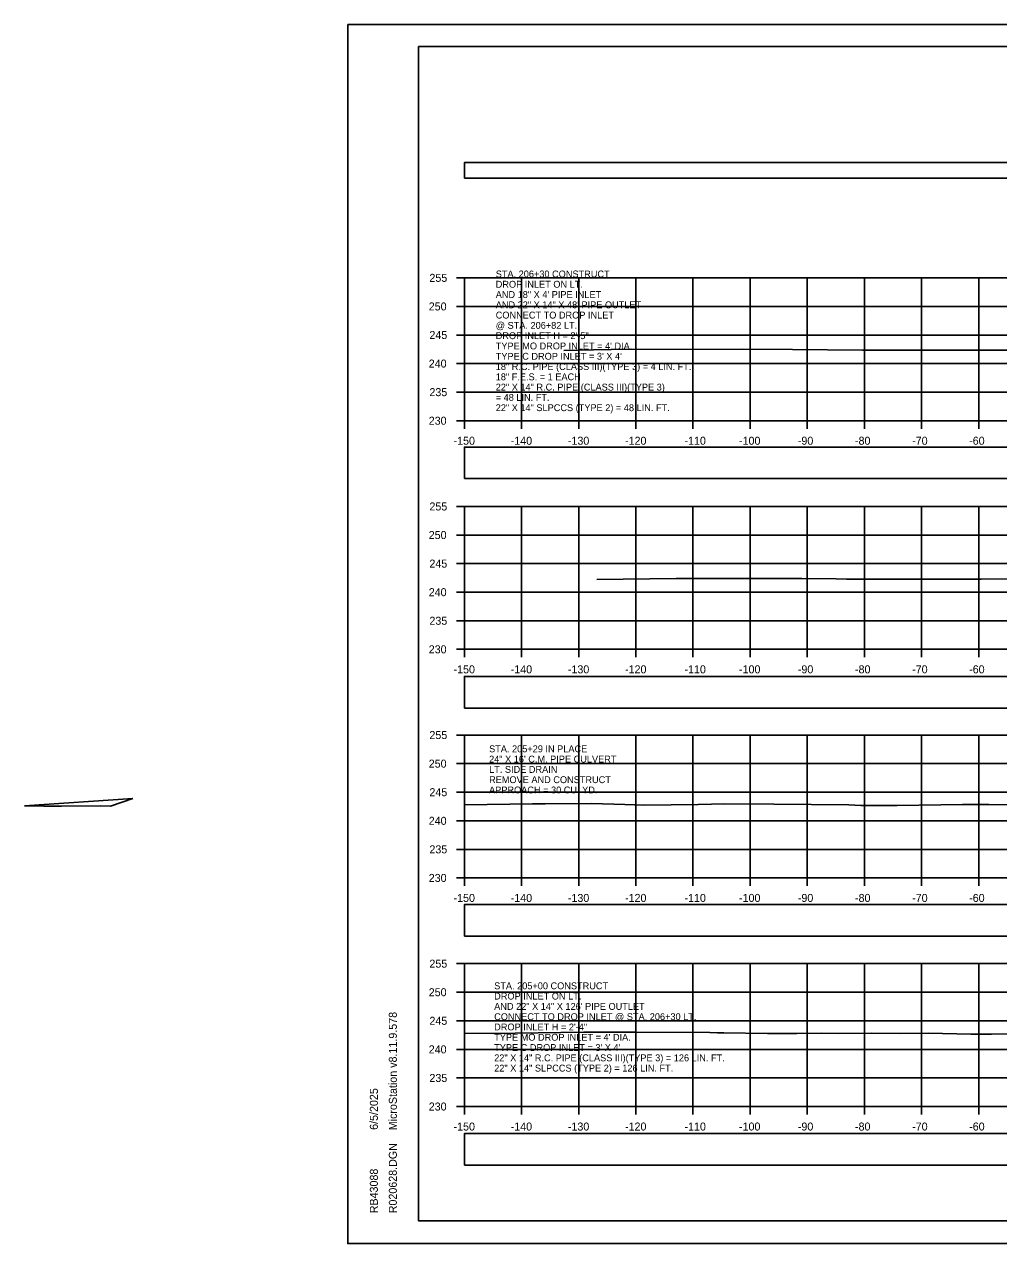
# Model space of a CAD drawing. Extents: x 1369627 to 1374022, y 380035 to 398173.
# Drawn here: x 1371871.6 to 1372042, y 381318.8 to 381532.1 of the extents above; entities that cross this region are included whole.
import ezdxf

# ---------------------------------------------------------------- set-up
doc = ezdxf.new("R2010")
doc.units = 0
for name, color, linetype in [('Default', 7, 'Continuous'), ('R_Axis', 7, 'Continuous'), ('R_Axis Annot', 7, 'Continuous'), ('R_Border', 7, 'Continuous'), ('R_Drive', 7, 'Continuous'), ('R_Exist Surface', 7, 'Continuous'), ('R_Grid', 7, 'Continuous'), ('R_No Plot', 7, 'Continuous'), ('R_Water', 7, 'Continuous'), ('R_Water Annot', 7, 'Continuous')]:
    doc.layers.add(name, color=color, linetype=linetype)

msp = doc.modelspace()

# ---------------------------------------------------------------- linework, layer by layer
at = {"layer": 'Default'}
for points in [[(1371948.53, 381505.25), (1372248.53, 381505.25), (1372248.53, 381507.95), (1371948.53, 381507.95)], [(1371948.53, 381452.66), (1372248.53, 381452.66), (1372248.53, 381458.18), (1371948.53, 381458.18)], [(1371948.53, 381412.52), (1372248.53, 381412.52), (1372248.53, 381418.04), (1371948.53, 381418.04)], [(1371948.53, 381372.61), (1372248.53, 381372.61), (1372248.53, 381378.13), (1371948.53, 381378.13)], [(1371948.53, 381332.54), (1372248.53, 381332.54), (1372248.53, 381338.06), (1371948.53, 381338.06)]]:
    msp.add_lwpolyline(points, close=True, dxfattribs=at)
at = {"layer": 'R_Axis'}
for p, q in [((1371947.13, 381487.79), (1371948.53, 381487.79)), ((1371948.53, 381462.79), (1371948.53, 381487.79)), ((1371947.13, 381482.79), (1371948.53, 381482.79)), ((1371947.13, 381477.79), (1371948.53, 381477.79)), ((1371947.13, 381472.79), (1371948.53, 381472.79)), ((1371947.13, 381467.79), (1371948.53, 381467.79)), ((1371947.13, 381462.79), (1371948.53, 381462.79)), ((1371948.53, 381462.79), (1372248.53, 381462.79)), ((1371948.53, 381461.39), (1371948.53, 381462.79)), ((1371958.53, 381461.39), (1371958.53, 381462.79)), ((1371968.53, 381461.39), (1371968.53, 381462.79)), ((1371978.53, 381461.39), (1371978.53, 381462.79)), ((1371988.53, 381461.39), (1371988.53, 381462.79)), ((1371998.53, 381461.39), (1371998.53, 381462.79)), ((1372008.53, 381461.39), (1372008.53, 381462.79)), ((1372018.53, 381461.39), (1372018.53, 381462.79)), ((1372028.53, 381461.39), (1372028.53, 381462.79)), ((1372038.53, 381461.39), (1372038.53, 381462.79)), ((1371947.13, 381447.79), (1371948.53, 381447.79)), ((1371948.53, 381422.79), (1371948.53, 381447.79)), ((1371947.13, 381442.79), (1371948.53, 381442.79)), ((1371947.13, 381437.79), (1371948.53, 381437.79)), ((1371947.13, 381432.79), (1371948.53, 381432.79)), ((1371947.13, 381427.79), (1371948.53, 381427.79)), ((1371947.13, 381422.79), (1371948.53, 381422.79)), ((1371948.53, 381422.79), (1372248.53, 381422.79)), ((1371948.53, 381421.39), (1371948.53, 381422.79)), ((1371958.53, 381421.39), (1371958.53, 381422.79)), ((1371968.53, 381421.39), (1371968.53, 381422.79)), ((1371978.53, 381421.39), (1371978.53, 381422.79)), ((1371988.53, 381421.39), (1371988.53, 381422.79)), ((1371998.53, 381421.39), (1371998.53, 381422.79)), ((1372008.53, 381421.39), (1372008.53, 381422.79)), ((1372018.53, 381421.39), (1372018.53, 381422.79)), ((1372028.53, 381421.39), (1372028.53, 381422.79)), ((1372038.53, 381421.39), (1372038.53, 381422.79)), ((1371947.13, 381407.79), (1371948.53, 381407.79)), ((1371948.53, 381382.79), (1371948.53, 381407.79)), ((1371947.13, 381402.79), (1371948.53, 381402.79)), ((1371947.13, 381397.79), (1371948.53, 381397.79)), ((1371947.13, 381392.79), (1371948.53, 381392.79)), ((1371947.13, 381387.79), (1371948.53, 381387.79)), ((1371947.13, 381382.79), (1371948.53, 381382.79)), ((1371948.53, 381382.79), (1372248.53, 381382.79)), ((1371948.53, 381381.39), (1371948.53, 381382.79)), ((1371958.53, 381381.39), (1371958.53, 381382.79)), ((1371968.53, 381381.39), (1371968.53, 381382.79)), ((1371978.53, 381381.39), (1371978.53, 381382.79)), ((1371988.53, 381381.39), (1371988.53, 381382.79)), ((1371998.53, 381381.39), (1371998.53, 381382.79)), ((1372008.53, 381381.39), (1372008.53, 381382.79)), ((1372018.53, 381381.39), (1372018.53, 381382.79)), ((1372028.53, 381381.39), (1372028.53, 381382.79)), ((1372038.53, 381381.39), (1372038.53, 381382.79)), ((1371947.13, 381367.79), (1371948.53, 381367.79)), ((1371948.53, 381342.79), (1371948.53, 381367.79)), ((1371947.13, 381362.79), (1371948.53, 381362.79)), ((1371947.13, 381357.79), (1371948.53, 381357.79)), ((1371947.13, 381352.79), (1371948.53, 381352.79)), ((1371947.13, 381347.79), (1371948.53, 381347.79)), ((1371947.13, 381342.79), (1371948.53, 381342.79)), ((1371948.53, 381342.79), (1372248.53, 381342.79)), ((1371948.53, 381341.39), (1371948.53, 381342.79)), ((1371958.53, 381341.39), (1371958.53, 381342.79)), ((1371968.53, 381341.39), (1371968.53, 381342.79)), ((1371978.53, 381341.39), (1371978.53, 381342.79)), ((1371988.53, 381341.39), (1371988.53, 381342.79)), ((1371998.53, 381341.39), (1371998.53, 381342.79)), ((1372008.53, 381341.39), (1372008.53, 381342.79)), ((1372018.53, 381341.39), (1372018.53, 381342.79)), ((1372028.53, 381341.39), (1372028.53, 381342.79)), ((1372038.53, 381341.39), (1372038.53, 381342.79))]:
    msp.add_line(p, q, dxfattribs=at)
at = {"layer": 'R_Border'}
for p, q in [((1371940.53, 381528.25), (1372256.71, 381528.25)), ((1371940.53, 381322.79), (1371940.53, 381528.25)), ((1371940.53, 381322.79), (1371940.53, 381322.79)), ((1372256.71, 381322.79), (1371940.53, 381322.79))]:
    msp.add_line(p, q, dxfattribs=at)
at = {"layer": 'R_Drive'}
for p, q in [((1371890.54, 381396.66), (1371871.56, 381395.41)), ((1371886.61, 381395.35), (1371890.54, 381396.66))]:
    msp.add_line(p, q, dxfattribs=at)
msp.add_lwpolyline([(1371871.56, 381395.41), (1371874.95, 381395.35), (1371878.04, 381395.37), (1371884.82, 381395.38), (1371886.61, 381395.35)], dxfattribs=at)
at = {"layer": 'R_Exist Surface'}
for points in [[(1371965.91, 381475.08), (1371971.14, 381475.19), (1371974.19, 381475.23), (1371997.27, 381475.29), (1372005.92, 381475.27), (1372018.2, 381475.16), (1372027.81, 381475.16), (1372040.9, 381475.12), (1372044.91, 381475.13)], [(1371971.68, 381435.01), (1371985.57, 381435.19), (1371992.49, 381435.19), (1372007.55, 381435.2), (1372013.59, 381435.1), (1372015.37, 381435.09), (1372030.44, 381435.09), (1372038.94, 381435.09), (1372057.03, 381435.19)], [(1371948.53, 381395.58), (1371960.47, 381395.77), (1371962.68, 381395.76), (1371970.75, 381395.83), (1371976.61, 381395.63), (1371979.96, 381395.5), (1371989.43, 381395.64), (1371994.1, 381395.76), (1372002.7, 381395.7), (1372015.8, 381395.6), (1372017.87, 381395.49), (1372024.22, 381395.49), (1372035.69, 381395.64), (1372038.9, 381395.62), (1372040.3, 381395.61), (1372056.57, 381395.35)], [(1371948.53, 381355.62), (1371953.42, 381355.58), (1371969.44, 381355.83), (1371976.6, 381355.82), (1371977.36, 381355.82), (1371978.47, 381355.81), (1371991.47, 381355.75), (1371992.79, 381355.71), (1371993.95, 381355.66), (1372001.59, 381355.58), (1372006.67, 381355.59), (1372010.99, 381355.62), (1372013.97, 381355.59), (1372019.74, 381355.6), (1372024.8, 381355.58), (1372029.7, 381355.62), (1372037.11, 381355.47), (1372040.77, 381355.46), (1372046.93, 381355.54)]]:
    msp.add_lwpolyline(points, dxfattribs=at)
at = {"layer": 'R_Grid'}
for p, q in [((1371948.53, 381487.79), (1372248.53, 381487.79)), ((1371948.53, 381462.79), (1371948.53, 381487.79)), ((1371958.53, 381462.79), (1371958.53, 381487.79)), ((1371968.53, 381462.79), (1371968.53, 381487.79)), ((1371978.53, 381462.79), (1371978.53, 381487.79)), ((1371988.53, 381462.79), (1371988.53, 381487.79)), ((1371998.53, 381462.79), (1371998.53, 381487.79)), ((1372008.53, 381462.79), (1372008.53, 381487.79)), ((1372018.53, 381462.79), (1372018.53, 381487.79)), ((1372028.53, 381462.79), (1372028.53, 381487.79)), ((1372038.53, 381462.79), (1372038.53, 381487.79)), ((1371948.53, 381482.79), (1372248.53, 381482.79)), ((1371948.53, 381477.79), (1372248.53, 381477.79)), ((1371948.53, 381472.79), (1372248.53, 381472.79)), ((1371948.53, 381467.79), (1372248.53, 381467.79)), ((1371948.53, 381462.79), (1372248.53, 381462.79)), ((1371948.53, 381447.79), (1372248.53, 381447.79)), ((1371948.53, 381422.79), (1371948.53, 381447.79)), ((1371958.53, 381422.79), (1371958.53, 381447.79)), ((1371968.53, 381422.79), (1371968.53, 381447.79)), ((1371978.53, 381422.79), (1371978.53, 381447.79)), ((1371988.53, 381422.79), (1371988.53, 381447.79)), ((1371998.53, 381422.79), (1371998.53, 381447.79)), ((1372008.53, 381422.79), (1372008.53, 381447.79)), ((1372018.53, 381422.79), (1372018.53, 381447.79)), ((1372028.53, 381422.79), (1372028.53, 381447.79)), ((1372038.53, 381422.79), (1372038.53, 381447.79)), ((1371948.53, 381442.79), (1372248.53, 381442.79)), ((1371948.53, 381437.79), (1372248.53, 381437.79)), ((1371948.53, 381432.79), (1372248.53, 381432.79)), ((1371948.53, 381427.79), (1372248.53, 381427.79)), ((1371948.53, 381422.79), (1372248.53, 381422.79)), ((1371948.53, 381407.79), (1372248.53, 381407.79)), ((1371948.53, 381382.79), (1371948.53, 381407.79)), ((1371958.53, 381382.79), (1371958.53, 381407.79)), ((1371968.53, 381382.79), (1371968.53, 381407.79)), ((1371978.53, 381382.79), (1371978.53, 381407.79)), ((1371988.53, 381382.79), (1371988.53, 381407.79)), ((1371998.53, 381382.79), (1371998.53, 381407.79)), ((1372008.53, 381382.79), (1372008.53, 381407.79)), ((1372018.53, 381382.79), (1372018.53, 381407.79)), ((1372028.53, 381382.79), (1372028.53, 381407.79)), ((1372038.53, 381382.79), (1372038.53, 381407.79)), ((1371948.53, 381402.79), (1372248.53, 381402.79)), ((1371948.53, 381397.79), (1372248.53, 381397.79)), ((1371948.53, 381392.79), (1372248.53, 381392.79)), ((1371948.53, 381387.79), (1372248.53, 381387.79)), ((1371948.53, 381382.79), (1372248.53, 381382.79)), ((1371948.53, 381367.79), (1372248.53, 381367.79)), ((1371948.53, 381342.79), (1371948.53, 381367.79)), ((1371958.53, 381342.79), (1371958.53, 381367.79)), ((1371968.53, 381342.79), (1371968.53, 381367.79)), ((1371978.53, 381342.79), (1371978.53, 381367.79)), ((1371988.53, 381342.79), (1371988.53, 381367.79)), ((1371998.53, 381342.79), (1371998.53, 381367.79)), ((1372008.53, 381342.79), (1372008.53, 381367.79)), ((1372018.53, 381342.79), (1372018.53, 381367.79)), ((1372028.53, 381342.79), (1372028.53, 381367.79)), ((1372038.53, 381342.79), (1372038.53, 381367.79)), ((1371948.53, 381362.79), (1372248.53, 381362.79)), ((1371948.53, 381357.79), (1372248.53, 381357.79)), ((1371948.53, 381352.79), (1372248.53, 381352.79)), ((1371948.53, 381347.79), (1372248.53, 381347.79)), ((1371948.53, 381342.79), (1372248.53, 381342.79))]:
    msp.add_line(p, q, dxfattribs=at)
at = {"layer": 'R_No Plot'}
for p, q in [((1371928.13, 381532.14), (1372261.46, 381532.14)), ((1371928.13, 381318.81), (1372261.46, 381318.81))]:
    msp.add_line(p, q, dxfattribs=at)
for points in [[(1371928.12, 381532.14), (1372261.46, 381532.14), (1372261.46, 381318.8), (1371928.12, 381318.8)], [(1372174.45, 381528.25), (1372194.07, 381528.25), (1372194.07, 381518.37), (1372210.18, 381518.37), (1372233.38, 381518.37), (1372233.38, 381485.7), (1372256.59, 381485.7), (1372256.71, 381322.79), (1371940.53, 381322.79), (1371940.53, 381528.25)]]:
    msp.add_lwpolyline(points, close=True, dxfattribs=at)

# ---------------------------------------------------------------- texts
at = {"layer": 'R_Axis Annot'}
for s, p in [('255', (1371942.42, 381487.09)), ('250', (1371942.3, 381482.09)), ('245', (1371942.42, 381477.09)), ('240', (1371942.3, 381472.09)), ('235', (1371942.42, 381467.09)), ('230', (1371942.3, 381462.09)), ('-150', (1371946.64, 381458.59)), ('-140', (1371956.64, 381458.59)), ('-130', (1371966.64, 381458.59)), ('-120', (1371976.64, 381458.59)), ('-110', (1371987.04, 381458.59)), ('-100', (1371996.58, 381458.59)), ('-90', (1372006.87, 381458.59)), ('-80', (1372016.87, 381458.59)), ('-70', (1372026.87, 381458.59)), ('-60', (1372036.84, 381458.59)), ('255', (1371942.42, 381447.09)), ('250', (1371942.3, 381442.09)), ('245', (1371942.42, 381437.09)), ('240', (1371942.3, 381432.09)), ('235', (1371942.42, 381427.09)), ('230', (1371942.3, 381422.09)), ('-150', (1371946.64, 381418.59)), ('-140', (1371956.64, 381418.59)), ('-130', (1371966.64, 381418.59)), ('-120', (1371976.64, 381418.59)), ('-110', (1371987.04, 381418.59)), ('-100', (1371996.58, 381418.59)), ('-90', (1372006.87, 381418.59)), ('-80', (1372016.87, 381418.59)), ('-70', (1372026.87, 381418.59)), ('-60', (1372036.84, 381418.59)), ('255', (1371942.42, 381407.09)), ('250', (1371942.3, 381402.09)), ('245', (1371942.42, 381397.09)), ('240', (1371942.3, 381392.09)), ('235', (1371942.42, 381387.09)), ('230', (1371942.3, 381382.09)), ('-150', (1371946.64, 381378.59)), ('-140', (1371956.64, 381378.59)), ('-130', (1371966.64, 381378.59)), ('-120', (1371976.64, 381378.59)), ('-110', (1371987.04, 381378.59)), ('-100', (1371996.58, 381378.59)), ('-90', (1372006.87, 381378.59)), ('-80', (1372016.87, 381378.59)), ('-70', (1372026.87, 381378.59)), ('-60', (1372036.84, 381378.59)), ('255', (1371942.42, 381367.09)), ('250', (1371942.3, 381362.09)), ('245', (1371942.42, 381357.09)), ('240', (1371942.3, 381352.09)), ('235', (1371942.42, 381347.09)), ('230', (1371942.3, 381342.09)), ('-150', (1371946.64, 381338.59)), ('-140', (1371956.64, 381338.59)), ('-130', (1371966.64, 381338.59)), ('-120', (1371976.64, 381338.59)), ('-110', (1371987.04, 381338.59)), ('-100', (1371996.58, 381338.59)), ('-90', (1372006.87, 381338.59)), ('-80', (1372016.87, 381338.59)), ('-70', (1372026.87, 381338.59)), ('-60', (1372036.84, 381338.59))]:
    msp.add_text(s, height=1.4, dxfattribs=at).set_placement(p)
at = {"layer": 'R_Border'}
for s, p in [('MicroStation v8.11.9.578', (1371936.72, 381338.64)), ('6/5/2025', (1371933.4, 381338.71)), ('R020628.DGN', (1371936.72, 381324.11)), ('RB43088', (1371933.4, 381324.11))]:
    msp.add_text(s, height=1.4, rotation=90, dxfattribs=at).set_placement(p)
at = {"layer": 'R_Water'}
for s, p in [('STA. 205+29 IN PLACE', (1371952.86, 381404.78)), ('24" X 16\' C.M. PIPE CULVERT', (1371952.86, 381402.98)), ('LT. SIDE DRAIN', (1371952.86, 381401.18)), ('APPROACH = 30 CU. YD.', (1371952.86, 381397.58)), ('REMOVE AND CONSTRUCT', (1371952.86, 381399.38))]:
    msp.add_text(s, height=1.2, dxfattribs=at).set_placement(p)
at = {"layer": 'R_Water Annot'}
for s, p in [('STA. 206+30 CONSTRUCT', (1371954.02, 381487.87)), ('DROP INLET ON LT.', (1371954.02, 381486.07)), ('AND 18" X 4\' PIPE INLET', (1371954.02, 381484.27)), ('AND 22" X 14" X 48\' PIPE OUTLET', (1371954.02, 381482.47)), ('CONNECT TO DROP INLET', (1371954.02, 381480.67)), ('@ STA. 206+82 LT.', (1371954.02, 381478.87)), ('DROP INLET H = 2\'-5"', (1371954.02, 381477.07)), ("TYPE MO DROP INLET = 4' DIA.", (1371954.02, 381475.27)), ("TYPE C DROP INLET = 3' X 4'", (1371954.02, 381473.47)), ('18" R.C. PIPE (CLASS III)(TYPE 3) = 4 LIN. FT.', (1371954.02, 381471.67)), ('22" X 14" R.C. PIPE (CLASS III)(TYPE 3)', (1371954.02, 381468.07)), ('18" F.E.S. = 1 EACH', (1371954.02, 381469.87)), ('= 48 LIN. FT.', (1371954.02, 381466.27)), ('22" X 14" SLPCCS (TYPE 2) = 48 LIN. FT.', (1371954.02, 381464.47)), ('STA. 205+00 CONSTRUCT', (1371953.75, 381363.31)), ('DROP INLET ON LT.', (1371953.75, 381361.51)), ('AND 22" X 14" X 126\' PIPE OUTLET', (1371953.75, 381359.71)), ('CONNECT TO DROP INLET @ STA. 206+30 LT.', (1371953.75, 381357.91)), ('DROP INLET H = 2\'-4"', (1371953.75, 381356.11)), ("TYPE MO DROP INLET = 4' DIA.", (1371953.75, 381354.31)), ("TYPE C DROP INLET = 3' X 4'", (1371953.75, 381352.51)), ('22" X 14" R.C. PIPE (CLASS III)(TYPE 3) = 126 LIN. FT.', (1371953.75, 381350.71)), ('22" X 14" SLPCCS (TYPE 2) = 126 LIN. FT.', (1371953.75, 381348.91))]:
    msp.add_text(s, height=1.2, dxfattribs=at).set_placement(p)

doc.saveas('drawing.dxf')
